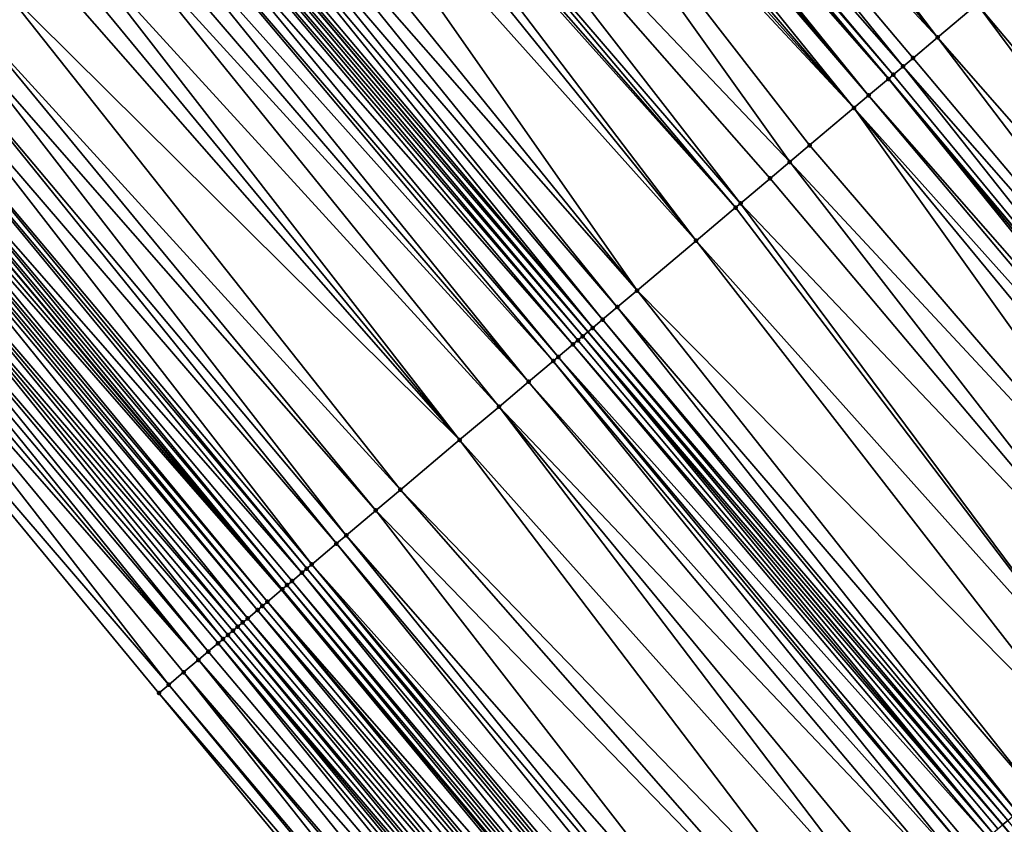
# Model space of a CAD drawing. Header units: feet. Extents: x 2004186 to 2014793, y 836912 to 864902.
# Tile 546 of 974: x 2008764 to 2008795, y 850318 to 850343. Entities that reach past the tile are written whole.
import ezdxf

# ---------------------------------------------------------------- set-up
doc = ezdxf.new("R2010")
doc.units = ezdxf.units.FT
doc.header["$LTSCALE"] = 100
doc.header["$MEASUREMENT"] = 0
for name, color, linetype, lineweight in [('EP_Travel Lane', 5, 'Continuous', 40), ('GPL_Skip Line', 2, 'Continuous', 40), ('Road Shots', 4, 'Continuous', 200), ('Road X-Section', 30, 'Continuous', 13)]:
    doc.layers.add(name, color=color, linetype=linetype, lineweight=lineweight)
doc.layers.add('I-77 SB_MM21-27-Surface-Border', color=7, linetype='Continuous')
doc.layers.add('I-77 SB_MM21-27-Surface-TIN', color=7, linetype='Continuous')

msp = doc.modelspace()

# ---------------------------------------------------------------- linework, layer by layer
at = {"layer": 'EP_Travel Lane'}
msp.add_polyline3d([(2008862.363224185, 850217.8516560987, 427.0196080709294), (2008849.472338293, 850233.1428059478, 427.0969426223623), (2008836.581444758, 850248.4339648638, 427.170907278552), (2008823.690550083, 850263.7251251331, 427.2443688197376), (2008810.799650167, 850279.0162916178, 427.3154949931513), (2008797.919893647, 850294.3144015, 427.3790888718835), (2008785.057188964, 850309.6291461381, 427.4825164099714), (2008772.194444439, 850324.9439382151, 427.5704676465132), (2008759.331702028, 850340.258727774, 427.6592656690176), (2008746.468897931, 850355.5735907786, 427.7239434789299), (2008733.606133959, 850370.8884060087, 427.8043453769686), (2008720.743381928, 850386.2032070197, 427.8893296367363), (2008707.880621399, 850401.5180181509, 427.971008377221), (2008694.971103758, 850416.874587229, 428.0746920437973), (2008682.092979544, 850432.1766065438, 428.1384815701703), (2008669.214816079, 850447.4786724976, 428.1840685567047), (2008656.336709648, 850462.7806706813, 428.2562449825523), (2008643.458636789, 850478.0826289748, 428.3439341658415)], dxfattribs=at)
at = {"layer": 'GPL_Skip Line'}
for points in [[(2008894.092958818, 850218.4216067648, 427.3520091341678), (2008881.210969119, 850233.7202311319, 427.4329074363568), (2008868.328993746, 850249.0188384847, 427.5201267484), (2008855.446945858, 850264.3175319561, 427.5753522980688), (2008842.564943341, 850279.6161715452, 427.650595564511), (2008829.682933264, 850294.9148201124, 427.7225033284), (2008816.800461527, 850310.2131006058, 427.7898002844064), (2008803.917205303, 850325.5106064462, 427.8799851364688), (2008791.033978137, 850340.8080777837, 427.9814844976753), (2008778.150705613, 850356.1056029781, 428.0653225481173), (2008765.26733627, 850371.403243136, 428.1114611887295), (2008752.383995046, 850386.7008499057, 428.1685486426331), (2008739.500729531, 850401.998366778, 428.2551158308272), (2008726.61750691, 850417.2958327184, 428.3583851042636), (2008713.751811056, 850432.6082563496, 428.4147457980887), (2008700.907477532, 850447.9386255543, 428.4696726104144), (2008688.063002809, 850463.2691632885, 428.4587566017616), (2008675.218813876, 850478.599359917, 428.581107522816), (2008662.374626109, 850493.9295551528, 428.7040024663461), (2008649.477437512, 850509.2154379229, 428.7683137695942)], [(2008884.746997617, 850210.5527077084, 427.1922301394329), (2008871.865013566, 850225.8513253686, 427.2756201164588), (2008858.982996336, 850241.1499824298, 427.3443724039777), (2008846.1010041, 850256.4486098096, 427.4241514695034), (2008833.218992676, 850271.7472599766, 427.4954650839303), (2008820.336972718, 850287.0459202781, 427.5630010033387), (2008807.457330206, 850302.3452958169, 427.6372511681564), (2008794.580256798, 850317.6481504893, 427.7002073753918), (2008781.703266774, 850332.9509060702, 427.7956782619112), (2008768.826242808, 850348.2537019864, 427.8779375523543), (2008755.949187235, 850363.5565354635, 427.9478528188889), (2008743.072134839, 850378.8593651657, 428.0190428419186), (2008730.195086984, 850394.1621894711, 428.0919648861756), (2008717.318081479, 850409.4649634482, 428.1813897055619), (2008704.415388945, 850424.7866354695, 428.2383140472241), (2008691.525485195, 850440.0788954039, 428.2768933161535), (2008678.635753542, 850455.3709511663, 428.3954658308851), (2008665.745958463, 850470.6630821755, 428.4845987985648), (2008652.856112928, 850485.9552730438, 428.5502360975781), (2008640.007718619, 850501.2255854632, 428.6398049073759)]]:
    msp.add_polyline3d(points, dxfattribs=at)
at = {"layer": 'I-77 SB_MM21-27-Surface-Border', "color": 3, "linetype": 'ByBlock', "lineweight": -2}
msp.add_polyline3d([(2008860.250463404, 850216.0732142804, 426.8938683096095), (2008846.603442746, 850230.7278451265, 426.9334760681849), (2008833.415430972, 850245.7688835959, 426.9935820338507), (2008820.53342268, 850261.0675300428, 427.0662775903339), (2008806.886417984, 850275.7221419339, 427.112896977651), (2008794.005401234, 850291.0186943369, 427.1870976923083), (2008781.122187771, 850306.3161494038, 427.2938680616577), (2008768.39193088, 850321.7424620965, 427.3929189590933), (2008755.661624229, 850337.1688338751, 427.4726201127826), (2008743.237318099, 850352.8528171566, 427.5706782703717), (2008730.506998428, 850368.2792043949, 427.6453235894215), (2008717.470678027, 850383.4479803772, 427.7013689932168), (2008705.046395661, 850399.1319354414, 427.8086921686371), (2008692.594840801, 850414.8841876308, 427.9556056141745), (2008679.750568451, 850430.2144838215, 428.0389994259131), (2008667.366158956, 850445.9301709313, 428.0991958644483), (2008654.981907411, 850461.6456695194, 428.2331142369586), (2008642.597565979, 850477.3612753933, 428.3250081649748)], dxfattribs=at)
at = {"layer": 'I-77 SB_MM21-27-Surface-TIN', "color": 128, "linetype": 'ByBlock', "lineweight": -2}
for points in [[(2008780.445226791, 850358.0382624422, 428.0155906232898), (2008779.833350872, 850357.5228908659, 428.0274486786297), (2008792.563653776, 850342.096523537, 427.9463285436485)], [(2008780.445226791, 850358.0382624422, 428.0155906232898), (2008792.563653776, 850342.096523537, 427.9463285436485), (2008793.787406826, 850343.1272652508, 427.9230862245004)], [(2008779.833350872, 850357.5228908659, 428.0274486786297), (2008778.915553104, 850356.7498143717, 428.0515089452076), (2008792.563653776, 850342.096523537, 427.9463285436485)], [(2008778.915553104, 850356.7498143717, 428.0515089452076), (2008778.303684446, 850356.2344341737, 428.0661943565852), (2008791.492891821, 850341.1945984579, 427.9752176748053)], [(2008778.915553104, 850356.7498143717, 428.0515089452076), (2008791.798824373, 850341.4522906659, 427.9671838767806), (2008792.563653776, 850342.096523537, 427.9463285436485)], [(2008778.915553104, 850356.7498143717, 428.0515089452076), (2008791.492891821, 850341.1945984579, 427.9752176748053), (2008791.798824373, 850341.4522906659, 427.9671838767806)], [(2008777.997726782, 850355.976771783, 428.0644507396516), (2008791.033978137, 850340.8080777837, 427.9814844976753), (2008778.150705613, 850356.1056029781, 428.0653225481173)], [(2008778.303684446, 850356.2344341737, 428.0661943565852), (2008778.150705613, 850356.1056029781, 428.0653225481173), (2008791.18694676, 850340.9369211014, 427.9783812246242)], [(2008791.18694676, 850340.9369211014, 427.9783812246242), (2008778.150705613, 850356.1056029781, 428.0653225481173), (2008791.033978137, 850340.8080777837, 427.9814844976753)], [(2008778.303684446, 850356.2344341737, 428.0661943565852), (2008791.18694676, 850340.9369211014, 427.9783812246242), (2008791.492891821, 850341.1945984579, 427.9752176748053)], [(2008777.84475411, 850355.8479332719, 428.0659779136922), (2008777.691790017, 850355.7190845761, 428.0708450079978), (2008790.422073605, 850340.2927401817, 427.9822003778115)], [(2008777.997726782, 850355.976771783, 428.0644507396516), (2008777.84475411, 850355.8479332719, 428.0659779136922), (2008791.033978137, 850340.8080777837, 427.9814844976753)], [(2008777.84475411, 850355.8479332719, 428.0659779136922), (2008790.422073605, 850340.2927401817, 427.9822003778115), (2008791.033978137, 850340.8080777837, 427.9814844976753)], [(2008777.385830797, 850355.4614240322, 428.0684957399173), (2008776.926870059, 850355.0749592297, 428.056441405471), (2008789.963130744, 850339.9062541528, 427.9771060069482)], [(2008777.538814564, 850355.5902493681, 428.0712889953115), (2008777.385830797, 850355.4614240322, 428.0684957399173), (2008790.422073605, 850340.2927401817, 427.9822003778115)], [(2008777.385830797, 850355.4614240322, 428.0684957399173), (2008789.963130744, 850339.9062541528, 427.9771060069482), (2008790.422073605, 850340.2927401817, 427.9822003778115)], [(2008777.691790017, 850355.7190845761, 428.0708450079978), (2008777.538814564, 850355.5902493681, 428.0712889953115), (2008790.422073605, 850340.2927401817, 427.9822003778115)], [(2008776.926870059, 850355.0749592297, 428.056441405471), (2008776.620891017, 850354.8173222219, 428.0463740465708), (2008789.963130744, 850339.9062541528, 427.9771060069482)], [(2008776.314918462, 850354.5596775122, 428.0388323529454), (2008774.173113, 850352.7561616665, 427.9869841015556), (2008787.974324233, 850338.2315456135, 427.9339600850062)], [(2008776.620891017, 850354.8173222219, 428.0463740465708), (2008776.314918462, 850354.5596775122, 428.0388323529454), (2008789.963130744, 850339.9062541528, 427.9771060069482)], [(2008776.314918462, 850354.5596775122, 428.0388323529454), (2008788.586261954, 850338.7468438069, 427.9461673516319), (2008789.963130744, 850339.9062541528, 427.9771060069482)], [(2008776.314918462, 850354.5596775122, 428.0388323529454), (2008787.974324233, 850338.2315456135, 427.9339600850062), (2008788.586261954, 850338.7468438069, 427.9461673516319)], [(2008774.173113, 850352.7561616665, 427.9869841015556), (2008773.408187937, 850352.1120423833, 427.9705922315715), (2008786.444473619, 850336.9433076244, 427.9009845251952)], [(2008774.173113, 850352.7561616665, 427.9869841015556), (2008787.362380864, 850337.7162541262, 427.9195537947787), (2008787.974324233, 850338.2315456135, 427.9339600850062)], [(2008774.173113, 850352.7561616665, 427.9869841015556), (2008786.444473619, 850336.9433076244, 427.9009845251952), (2008787.362380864, 850337.7162541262, 427.9195537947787)], [(2008773.408187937, 850352.1120423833, 427.9705922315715), (2008773.102213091, 850351.8544003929, 427.9621588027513), (2008786.291484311, 850336.8144888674, 427.8960335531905)], [(2008773.408187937, 850352.1120423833, 427.9705922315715), (2008786.291484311, 850336.8144888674, 427.8960335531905), (2008786.444473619, 850336.9433076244, 427.9009845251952)], [(2008773.102213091, 850351.8544003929, 427.9621588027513), (2008772.949229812, 850351.7255744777, 427.9595554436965), (2008786.291484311, 850336.8144888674, 427.8960335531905)], [(2008772.949229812, 850351.7255744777, 427.9595554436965), (2008772.490266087, 850351.3391132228, 427.9463378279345), (2008785.067601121, 850335.7839016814, 427.8686019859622)], [(2008772.949229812, 850351.7255744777, 427.9595554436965), (2008785.067601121, 850335.7839016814, 427.8686019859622), (2008786.291484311, 850336.8144888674, 427.8960335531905)], [(2008772.490266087, 850351.3391132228, 427.9463378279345), (2008771.725337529, 850350.6949980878, 427.9285855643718), (2008785.067601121, 850335.7839016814, 427.8686019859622)], [(2008771.725337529, 850350.6949980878, 427.9285855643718), (2008770.654450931, 850349.7932210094, 427.9089431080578), (2008783.231789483, 850334.2380052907, 427.8325740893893)], [(2008771.725337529, 850350.6949980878, 427.9285855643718), (2008783.231789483, 850334.2380052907, 427.8325740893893), (2008785.067601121, 850335.7839016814, 427.8686019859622)], [(2008770.654450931, 850349.7932210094, 427.9089431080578), (2008770.042529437, 850349.2779035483, 427.9030553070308), (2008783.231789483, 850334.2380052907, 427.8325740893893)], [(2008770.042529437, 850349.2779035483, 427.9030553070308), (2008769.583587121, 850348.8914168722, 427.8981739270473), (2008782.619866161, 850333.722690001, 427.825973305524)], [(2008770.042529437, 850349.2779035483, 427.9030553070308), (2008782.619866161, 850333.722690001, 427.825973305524), (2008783.231789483, 850334.2380052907, 427.8325740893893)], [(2008769.583587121, 850348.8914168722, 427.8981739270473), (2008769.277620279, 850348.6337653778, 427.892857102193), (2008782.160910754, 850333.3362188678, 427.8159941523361)], [(2008769.583587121, 850348.8914168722, 427.8981739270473), (2008782.160910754, 850333.3362188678, 427.8159941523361), (2008782.619866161, 850333.722690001, 427.825973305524)], [(2008769.277620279, 850348.6337653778, 427.892857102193), (2008768.971637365, 850348.3761329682, 427.8812819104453), (2008781.854918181, 850333.078597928, 427.8006572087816)], [(2008769.277620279, 850348.6337653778, 427.892857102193), (2008781.854918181, 850333.078597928, 427.8006572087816), (2008782.160910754, 850333.3362188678, 427.8159941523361)], [(2008768.665666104, 850348.1184867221, 427.8742439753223), (2008781.703266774, 850332.9509060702, 427.7956782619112), (2008768.826242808, 850348.2537019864, 427.8779375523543)], [(2008768.971637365, 850348.3761329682, 427.8812819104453), (2008768.826242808, 850348.2537019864, 427.8779375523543), (2008781.854918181, 850333.078597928, 427.8006572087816)], [(2008781.854918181, 850333.078597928, 427.8006572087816), (2008768.826242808, 850348.2537019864, 427.8779375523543), (2008781.703266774, 850332.9509060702, 427.7956782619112)], [(2008768.359714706, 850347.8608168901, 427.8749405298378), (2008768.053760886, 850347.6031499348, 427.8746937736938), (2008781.242994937, 850332.563282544, 427.7940872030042)], [(2008768.512696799, 850347.9896442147, 427.8770816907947), (2008768.359714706, 850347.8608168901, 427.8749405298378), (2008781.395960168, 850332.6921298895, 427.7896632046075)], [(2008768.359714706, 850347.8608168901, 427.8749405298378), (2008781.242994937, 850332.563282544, 427.7940872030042), (2008781.395960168, 850332.6921298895, 427.7896632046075)], [(2008768.665666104, 850348.1184867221, 427.8742439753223), (2008768.512696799, 850347.9896442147, 427.8770816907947), (2008781.548939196, 850332.8209608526, 427.7906114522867)], [(2008768.512696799, 850347.9896442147, 427.8770816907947), (2008781.395960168, 850332.6921298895, 427.7896632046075), (2008781.548939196, 850332.8209608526, 427.7906114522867)], [(2008768.665666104, 850348.1184867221, 427.8742439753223), (2008781.548939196, 850332.8209608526, 427.7906114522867), (2008781.703266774, 850332.9509060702, 427.7956782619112)], [(2008768.053760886, 850347.6031499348, 427.8746937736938), (2008767.747787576, 850347.3455061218, 427.8668580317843), (2008780.78405107, 850332.1767977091, 427.7886012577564)], [(2008768.053760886, 850347.6031499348, 427.8746937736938), (2008780.78405107, 850332.1767977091, 427.7886012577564), (2008781.242994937, 850332.563282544, 427.7940872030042)], [(2008767.747787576, 850347.3455061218, 427.8668580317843), (2008767.288825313, 850346.9590431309, 427.8542096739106), (2008780.631062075, 850332.047978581, 427.78377203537)], [(2008767.747787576, 850347.3455061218, 427.8668580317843), (2008780.631062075, 850332.047978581, 427.78377203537), (2008780.78405107, 850332.1767977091, 427.7886012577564)], [(2008767.288825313, 850346.9590431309, 427.8542096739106), (2008766.829857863, 850346.5725862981, 427.8395417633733), (2008779.866136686, 850331.403859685, 427.7672519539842)], [(2008767.288825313, 850346.9590431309, 427.8542096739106), (2008779.866136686, 850331.403859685, 427.7672519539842), (2008780.631062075, 850332.047978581, 427.78377203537)], [(2008766.829857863, 850346.5725862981, 427.8395417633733), (2008766.370901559, 850346.1861162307, 427.8292140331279), (2008779.866136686, 850331.403859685, 427.7672519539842)], [(2008766.370901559, 850346.1861162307, 427.8292140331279), (2008765.452971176, 850345.413197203, 427.8016366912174), (2008778.948215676, 850330.6309295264, 427.7433232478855)], [(2008766.370901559, 850346.1861162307, 427.8292140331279), (2008778.948215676, 850330.6309295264, 427.7433232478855), (2008779.866136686, 850331.403859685, 427.7672519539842)], [(2008765.452971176, 850345.413197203, 427.8016366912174), (2008764.994014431, 850345.02672766, 427.7911368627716), (2008777.724317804, 850329.600359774, 427.7101747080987)], [(2008765.452971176, 850345.413197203, 427.8016366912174), (2008777.724317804, 850329.600359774, 427.7101747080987), (2008778.948215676, 850330.6309295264, 427.7433232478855)], [(2008764.994014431, 850345.02672766, 427.7911368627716), (2008764.535048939, 850344.6402685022, 427.7772314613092), (2008777.724317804, 850329.600359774, 427.7101747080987)], [(2008795.776033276, 850344.8021875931, 427.8961202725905), (2008793.787406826, 850343.1272652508, 427.9230862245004), (2008806.670630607, 850327.8297979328, 427.8202701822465)], [(2008764.535048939, 850344.6402685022, 427.7772314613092), (2008763.464155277, 850343.7384998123, 427.7548382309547), (2008777.724317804, 850329.600359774, 427.7101747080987)], [(2008763.464155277, 850343.7384998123, 427.7548382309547), (2008762.393255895, 850342.836737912, 427.7302183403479), (2008775.888498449, 850328.0544725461, 427.6711421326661)], [(2008763.464155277, 850343.7384998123, 427.7548382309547), (2008775.888498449, 850328.0544725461, 427.6711421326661), (2008777.724317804, 850329.600359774, 427.7101747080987)], [(2008793.787406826, 850343.1272652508, 427.9230862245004), (2008792.563653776, 850342.096523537, 427.9463285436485), (2008805.752817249, 850327.0567399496, 427.838258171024)], [(2008793.787406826, 850343.1272652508, 427.9230862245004), (2008805.752817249, 850327.0567399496, 427.838258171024), (2008806.670630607, 850327.8297979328, 427.8202701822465)], [(2008762.393255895, 850342.836737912, 427.7302183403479), (2008761.934292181, 850342.4502766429, 427.7170053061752), (2008775.12356256, 850327.4103661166, 427.6505338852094)], [(2008762.393255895, 850342.836737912, 427.7302183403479), (2008775.12356256, 850327.4103661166, 427.6505338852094), (2008775.888498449, 850328.0544725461, 427.6711421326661)], [(2008761.934292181, 850342.4502766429, 427.7170053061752), (2008761.322339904, 850341.934995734, 427.699131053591), (2008774.205631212, 850326.6374482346, 427.6225793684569)], [(2008761.934292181, 850342.4502766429, 427.7170053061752), (2008774.205631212, 850326.6374482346, 427.6225793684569), (2008775.12356256, 850327.4103661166, 427.6505338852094)], [(2008792.563653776, 850342.096523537, 427.9463285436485), (2008791.798824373, 850341.4522906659, 427.9671838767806), (2008804.682043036, 850326.1548294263, 427.8623736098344)], [(2008792.563653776, 850342.096523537, 427.9463285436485), (2008804.682043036, 850326.1548294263, 427.8623736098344), (2008805.752817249, 850327.0567399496, 427.838258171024)], [(2008761.322339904, 850341.934995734, 427.699131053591), (2008760.863389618, 850341.5485185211, 427.6911464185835), (2008773.899659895, 850326.3798020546, 427.6155193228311)], [(2008761.322339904, 850341.934995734, 427.699131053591), (2008773.899659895, 850326.3798020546, 427.6155193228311), (2008774.205631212, 850326.6374482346, 427.6225793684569)], [(2008760.863389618, 850341.5485185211, 427.6911464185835), (2008760.251471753, 850341.0331967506, 427.6866718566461), (2008773.134755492, 850325.735658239, 427.6071710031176)], [(2008760.863389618, 850341.5485185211, 427.6911464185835), (2008773.134755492, 850325.735658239, 427.6071710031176), (2008773.899659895, 850326.3798020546, 427.6155193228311)], [(2008791.798824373, 850341.4522906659, 427.9671838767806), (2008791.492891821, 850341.1945984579, 427.9752176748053), (2008804.682043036, 850326.1548294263, 427.8623736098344)], [(2008791.492891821, 850341.1945984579, 427.9752176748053), (2008791.18694676, 850340.9369211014, 427.9783812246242), (2008803.917205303, 850325.5106064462, 427.8799851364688)], [(2008791.492891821, 850341.1945984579, 427.9752176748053), (2008803.917205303, 850325.5106064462, 427.8799851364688), (2008804.682043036, 850326.1548294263, 427.8623736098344)], [(2008760.098488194, 850340.9043711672, 427.6839597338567), (2008759.63954754, 850340.5178825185, 427.6797252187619), (2008772.828774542, 850325.4780234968, 427.5963602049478)], [(2008760.251471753, 850341.0331967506, 427.6866718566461), (2008760.098488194, 850340.9043711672, 427.6839597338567), (2008772.981769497, 850325.6068355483, 427.6035100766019)], [(2008760.098488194, 850340.9043711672, 427.6839597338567), (2008772.828774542, 850325.4780234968, 427.5963602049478), (2008772.981769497, 850325.6068355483, 427.6035100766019)], [(2008760.251471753, 850341.0331967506, 427.6866718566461), (2008772.981769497, 850325.6068355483, 427.6035100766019), (2008773.134755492, 850325.735658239, 427.6071710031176)], [(2008790.422073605, 850340.2927401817, 427.9822003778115), (2008803.611249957, 850325.2529413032, 427.8791433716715), (2008791.033978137, 850340.8080777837, 427.9814844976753)], [(2008791.18694676, 850340.9369211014, 427.9783812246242), (2008791.033978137, 850340.8080777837, 427.9814844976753), (2008803.917205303, 850325.5106064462, 427.8799851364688)], [(2008803.764231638, 850325.381769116, 427.8811247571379), (2008803.917205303, 850325.5106064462, 427.8799851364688), (2008791.033978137, 850340.8080777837, 427.9814844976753)], [(2008803.764231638, 850325.381769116, 427.8811247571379), (2008791.033978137, 850340.8080777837, 427.9814844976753), (2008803.611249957, 850325.2529413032, 427.8791433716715)], [(2008759.63954754, 850340.5178825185, 427.6797252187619), (2008759.486549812, 850340.3890737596, 427.6714958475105), (2008772.369795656, 850325.0915802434, 427.5772385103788)], [(2008759.63954754, 850340.5178825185, 427.6797252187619), (2008772.522795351, 850325.2203866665, 427.5862341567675), (2008772.828774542, 850325.4780234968, 427.5963602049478)], [(2008759.63954754, 850340.5178825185, 427.6797252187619), (2008772.369795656, 850325.0915802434, 427.5772385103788), (2008772.522795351, 850325.2203866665, 427.5862341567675)], [(2008759.180534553, 850340.1314797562, 427.6473261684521), (2008772.194444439, 850324.9439382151, 427.5704676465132), (2008759.331702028, 850340.258727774, 427.6592656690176)], [(2008759.486549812, 850340.3890737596, 427.6714958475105), (2008759.331702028, 850340.258727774, 427.6592656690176), (2008772.216801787, 850324.9627669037, 427.5705111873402)], [(2008772.216801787, 850324.9627669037, 427.5705111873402), (2008759.331702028, 850340.258727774, 427.6592656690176), (2008772.194444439, 850324.9439382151, 427.5704676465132)], [(2008759.486549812, 850340.3890737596, 427.6714958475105), (2008772.216801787, 850324.9627669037, 427.5705111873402), (2008772.369795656, 850325.0915802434, 427.5772385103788)], [(2008790.422073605, 850340.2927401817, 427.9822003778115), (2008789.963130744, 850339.9062541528, 427.9771060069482), (2008803.305295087, 850324.995275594, 427.878487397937)], [(2008790.422073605, 850340.2927401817, 427.9822003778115), (2008803.305295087, 850324.995275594, 427.878487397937), (2008803.611249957, 850325.2529413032, 427.8791433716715)], [(2008758.874570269, 850339.8738252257, 427.643004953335), (2008758.721581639, 850339.7450056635, 427.6383183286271), (2008771.60488622, 850324.4474424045, 427.5669303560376)], [(2008759.02754876, 850340.0026568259, 427.6437439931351), (2008758.874570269, 850339.8738252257, 427.643004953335), (2008771.757869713, 850324.5762680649, 427.5696174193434)], [(2008758.874570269, 850339.8738252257, 427.643004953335), (2008771.60488622, 850324.4474424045, 427.5669303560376), (2008771.757869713, 850324.5762680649, 427.5696174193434)], [(2008759.180534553, 850340.1314797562, 427.6473261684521), (2008759.02754876, 850340.0026568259, 427.6437439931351), (2008772.194444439, 850324.9439382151, 427.5704676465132)], [(2008759.02754876, 850340.0026568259, 427.6437439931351), (2008771.757869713, 850324.5762680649, 427.5696174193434), (2008772.194444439, 850324.9439382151, 427.5704676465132)], [(2008789.963130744, 850339.9062541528, 427.9771060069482), (2008788.586261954, 850338.7468438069, 427.9461673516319), (2008801.622475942, 850323.5781941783, 427.8486497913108)], [(2008789.963130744, 850339.9062541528, 427.9771060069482), (2008802.693370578, 850324.479961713, 427.8714242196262), (2008803.305295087, 850324.995275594, 427.878487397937)], [(2008789.963130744, 850339.9062541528, 427.9771060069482), (2008801.622475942, 850323.5781941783, 427.8486497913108), (2008802.693370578, 850324.479961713, 427.8714242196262)], [(2008758.56858448, 850339.61619623, 427.6303101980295), (2008758.109573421, 850339.2297911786, 427.5986618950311), (2008771.145848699, 850324.0610687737, 427.524977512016)], [(2008758.721581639, 850339.7450056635, 427.6383183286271), (2008758.56858448, 850339.61619623, 427.6303101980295), (2008771.451876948, 850324.3186473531, 427.5542056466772)], [(2008758.56858448, 850339.61619623, 427.6303101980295), (2008771.145848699, 850324.0610687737, 427.524977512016), (2008771.451876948, 850324.3186473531, 427.5542056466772)], [(2008758.721581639, 850339.7450056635, 427.6383183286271), (2008771.451876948, 850324.3186473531, 427.5542056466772), (2008771.60488622, 850324.4474424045, 427.5669303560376)], [(2008757.803575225, 850338.9721769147, 427.5811361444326), (2008757.34462024, 850338.5857052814, 427.5713218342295), (2008770.380895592, 850323.4169827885, 427.4976650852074)], [(2008758.109573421, 850339.2297911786, 427.5986618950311), (2008757.803575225, 850338.9721769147, 427.5811361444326), (2008770.839842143, 850323.8034644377, 427.5041956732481)], [(2008757.803575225, 850338.9721769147, 427.5811361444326), (2008770.68685008, 850323.6746489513, 427.4981722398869), (2008770.839842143, 850323.8034644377, 427.5041956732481)], [(2008757.803575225, 850338.9721769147, 427.5811361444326), (2008770.533869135, 850323.5458202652, 427.4964773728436), (2008770.68685008, 850323.6746489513, 427.4981722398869)], [(2008757.803575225, 850338.9721769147, 427.5811361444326), (2008770.380895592, 850323.4169827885, 427.4976650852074), (2008770.533869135, 850323.5458202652, 427.4964773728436)], [(2008758.109573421, 850339.2297911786, 427.5986618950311), (2008770.992841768, 850323.9322709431, 427.5131643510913), (2008771.145848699, 850324.0610687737, 427.524977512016)], [(2008758.109573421, 850339.2297911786, 427.5986618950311), (2008770.839842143, 850323.8034644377, 427.5041956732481), (2008770.992841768, 850323.9322709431, 427.5131643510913)], [(2008788.586261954, 850338.7468438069, 427.9461673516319), (2008787.974324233, 850338.2315456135, 427.9339600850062), (2008801.622475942, 850323.5781941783, 427.8486497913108)], [(2008757.34462024, 850338.5857052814, 427.5713218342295), (2008757.038626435, 850338.3280858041, 427.5555057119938), (2008769.921914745, 850323.0305418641, 427.477779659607)], [(2008757.34462024, 850338.5857052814, 427.5713218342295), (2008770.22791551, 850323.2881530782, 427.4963060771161), (2008770.380895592, 850323.4169827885, 427.4976650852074)], [(2008757.34462024, 850338.5857052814, 427.5713218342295), (2008769.921914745, 850323.0305418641, 427.477779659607), (2008770.22791551, 850323.2881530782, 427.4963060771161)], [(2008756.732620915, 850338.0704802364, 427.535128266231), (2008756.426625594, 850337.8128625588, 427.518722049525), (2008769.615928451, 850322.7729134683, 427.4648877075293)], [(2008757.038626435, 850338.3280858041, 427.5555057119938), (2008756.732620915, 850338.0704802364, 427.535128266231), (2008769.615928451, 850322.7729134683, 427.4648877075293)], [(2008757.038626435, 850338.3280858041, 427.5555057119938), (2008769.615928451, 850322.7729134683, 427.4648877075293), (2008769.921914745, 850323.0305418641, 427.477779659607)], [(2008787.974324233, 850338.2315456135, 427.9339600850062), (2008787.362380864, 850337.7162541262, 427.9195537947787), (2008800.245617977, 850322.4187709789, 427.8219254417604)], [(2008787.974324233, 850338.2315456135, 427.9339600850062), (2008800.245617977, 850322.4187709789, 427.8219254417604), (2008801.622475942, 850323.5781941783, 427.8486497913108)], [(2008756.426625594, 850337.8128625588, 427.518722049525), (2008755.661624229, 850337.1688338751, 427.4726201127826), (2008768.697934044, 850322.0000704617, 427.4123795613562)], [(2008756.426625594, 850337.8128625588, 427.518722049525), (2008769.156925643, 850322.3864986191, 427.4364515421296), (2008769.615928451, 850322.7729134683, 427.4648877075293)], [(2008756.426625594, 850337.8128625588, 427.518722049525), (2008768.697934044, 850322.0000704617, 427.4123795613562), (2008769.156925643, 850322.3864986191, 427.4364515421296)], [(2008787.362380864, 850337.7162541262, 427.9195537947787), (2008786.444473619, 850336.9433076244, 427.9009845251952), (2008800.245617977, 850322.4187709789, 427.8219254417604)], [(2008755.661624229, 850337.1688338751, 427.4726201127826), (2008768.39193088, 850321.7424620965, 427.3929189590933), (2008768.697934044, 850322.0000704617, 427.4123795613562)], [(2008786.444473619, 850336.9433076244, 427.9009845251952), (2008786.291484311, 850336.8144888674, 427.8960335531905), (2008798.409794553, 850320.8728885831, 427.7813073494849)], [(2008786.444473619, 850336.9433076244, 427.9009845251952), (2008798.409794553, 850320.8728885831, 427.7813073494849), (2008800.245617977, 850322.4187709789, 427.8219254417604)], [(2008786.291484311, 850336.8144888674, 427.8960335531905), (2008785.067601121, 850335.7839016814, 427.8686019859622), (2008798.409794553, 850320.8728885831, 427.7813073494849)], [(2008785.067601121, 850335.7839016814, 427.8686019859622), (2008783.231789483, 850334.2380052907, 427.8325740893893), (2008797.338906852, 850319.9711128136, 427.7612333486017)], [(2008785.067601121, 850335.7839016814, 427.8686019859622), (2008797.338906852, 850319.9711128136, 427.7612333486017), (2008798.409794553, 850320.8728885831, 427.7813073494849)], [(2008783.231789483, 850334.2380052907, 427.8325740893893), (2008782.619866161, 850333.722690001, 427.825973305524), (2008795.656106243, 850318.5540093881, 427.7386134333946)], [(2008783.231789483, 850334.2380052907, 427.8325740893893), (2008795.656106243, 850318.5540093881, 427.7386134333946), (2008797.338906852, 850319.9711128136, 427.7612333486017)], [(2008782.619866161, 850333.722690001, 427.825973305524), (2008782.160910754, 850333.3362188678, 427.8159941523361), (2008795.044161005, 850318.0387201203, 427.7234790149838)], [(2008782.619866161, 850333.722690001, 427.825973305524), (2008795.044161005, 850318.0387201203, 427.7234790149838), (2008795.656106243, 850318.5540093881, 427.7386134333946)], [(2008782.160910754, 850333.3362188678, 427.8159941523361), (2008781.854918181, 850333.078597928, 427.8006572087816), (2008794.891167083, 850317.9099068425, 427.7167312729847)], [(2008782.160910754, 850333.3362188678, 427.8159941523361), (2008794.891167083, 850317.9099068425, 427.7167312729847), (2008795.044161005, 850318.0387201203, 427.7234790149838)], [(2008781.548939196, 850332.8209608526, 427.7906114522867), (2008794.580256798, 850317.6481504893, 427.7002073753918), (2008781.703266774, 850332.9509060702, 427.7956782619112)], [(2008781.854918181, 850333.078597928, 427.8006572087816), (2008781.703266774, 850332.9509060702, 427.7956782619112), (2008794.738166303, 850317.781101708, 427.7073130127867)], [(2008794.738166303, 850317.781101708, 427.7073130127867), (2008781.703266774, 850332.9509060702, 427.7956782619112), (2008794.580256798, 850317.6481504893, 427.7002073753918)], [(2008781.854918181, 850333.078597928, 427.8006572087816), (2008794.738166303, 850317.781101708, 427.7073130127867), (2008794.891167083, 850317.9099068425, 427.7167312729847)], [(2008781.242994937, 850332.563282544, 427.7940872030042), (2008780.78405107, 850332.1767977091, 427.7886012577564), (2008794.12622454, 850317.2658083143, 427.6935315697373)], [(2008781.395960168, 850332.6921298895, 427.7896632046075), (2008781.242994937, 850332.563282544, 427.7940872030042), (2008794.279190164, 850317.3946551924, 427.6892608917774)], [(2008781.242994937, 850332.563282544, 427.7940872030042), (2008794.12622454, 850317.2658083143, 427.6935315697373), (2008794.279190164, 850317.3946551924, 427.6892608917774)], [(2008781.548939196, 850332.8209608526, 427.7906114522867), (2008781.395960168, 850332.6921298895, 427.7896632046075), (2008794.279190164, 850317.3946551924, 427.6892608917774)], [(2008781.548939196, 850332.8209608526, 427.7906114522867), (2008794.432177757, 850317.5234759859, 427.6935440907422), (2008794.580256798, 850317.6481504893, 427.7002073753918)], [(2008781.548939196, 850332.8209608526, 427.7906114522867), (2008794.279190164, 850317.3946551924, 427.6892608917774), (2008794.432177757, 850317.5234759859, 427.6935440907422)], [(2008780.631062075, 850332.047978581, 427.78377203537), (2008779.866136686, 850331.403859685, 427.7672519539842), (2008793.208360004, 850316.4928110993, 427.6915920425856)], [(2008780.78405107, 850332.1767977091, 427.7886012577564), (2008780.631062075, 850332.047978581, 427.78377203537), (2008793.514328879, 850316.7504601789, 427.6977013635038)], [(2008780.631062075, 850332.047978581, 427.78377203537), (2008793.208360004, 850316.4928110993, 427.6915920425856), (2008793.514328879, 850316.7504601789, 427.6977013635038)], [(2008780.78405107, 850332.1767977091, 427.7886012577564), (2008793.667309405, 850316.8792893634, 427.6992329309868), (2008794.12622454, 850317.2658083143, 427.6935315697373)], [(2008780.78405107, 850332.1767977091, 427.7886012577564), (2008793.514328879, 850316.7504601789, 427.6977013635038), (2008793.667309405, 850316.8792893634, 427.6992329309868)], [(2008779.866136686, 850331.403859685, 427.7672519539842), (2008778.948215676, 850330.6309295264, 427.7433232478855), (2008792.749400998, 850316.106344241, 427.6802109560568)], [(2008779.866136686, 850331.403859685, 427.7672519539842), (2008792.749400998, 850316.106344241, 427.6802109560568), (2008793.208360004, 850316.4928110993, 427.6915920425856)], [(2008778.948215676, 850330.6309295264, 427.7433232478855), (2008777.724317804, 850329.600359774, 427.7101747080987), (2008791.066544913, 850314.6893066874, 427.635989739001)], [(2008778.948215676, 850330.6309295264, 427.7433232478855), (2008791.678500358, 850315.2045838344, 427.6550989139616), (2008792.749400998, 850316.106344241, 427.6802109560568)], [(2008778.948215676, 850330.6309295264, 427.7433232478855), (2008791.066544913, 850314.6893066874, 427.635989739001), (2008791.678500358, 850315.2045838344, 427.6550989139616)], [(2008777.724317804, 850329.600359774, 427.7101747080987), (2008775.888498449, 850328.0544725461, 427.6711421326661), (2008789.842657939, 850313.6587239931, 427.6070845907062)], [(2008777.724317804, 850329.600359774, 427.7101747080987), (2008789.842657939, 850313.6587239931, 427.6070845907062), (2008791.066544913, 850314.6893066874, 427.635989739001)], [(2008775.888498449, 850328.0544725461, 427.6711421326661), (2008775.12356256, 850327.4103661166, 427.6505338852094), (2008789.07773669, 850313.0146001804, 427.592176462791)], [(2008775.888498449, 850328.0544725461, 427.6711421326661), (2008789.07773669, 850313.0146001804, 427.592176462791), (2008789.842657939, 850313.6587239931, 427.6070845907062)], [(2008775.12356256, 850327.4103661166, 427.6505338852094), (2008774.205631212, 850326.6374482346, 427.6225793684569), (2008787.394875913, 850311.5975681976, 427.5461284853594)], [(2008775.12356256, 850327.4103661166, 427.6505338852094), (2008787.394875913, 850311.5975681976, 427.5461284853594), (2008789.07773669, 850313.0146001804, 427.592176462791)], [(2008774.205631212, 850326.6374482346, 427.6225793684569), (2008773.899659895, 850326.3798020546, 427.6155193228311), (2008786.782926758, 850311.082283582, 427.5294685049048)], [(2008774.205631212, 850326.6374482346, 427.6225793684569), (2008786.782926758, 850311.082283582, 427.5294685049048), (2008787.394875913, 850311.5975681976, 427.5461284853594)], [(2008773.899659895, 850326.3798020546, 427.6155193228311), (2008773.134755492, 850325.735658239, 427.6071710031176), (2008786.476963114, 850310.8246282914, 427.5253959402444)], [(2008773.899659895, 850326.3798020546, 427.6155193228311), (2008786.476963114, 850310.8246282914, 427.5253959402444), (2008786.782926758, 850311.082283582, 427.5294685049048)], [(2008772.981769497, 850325.6068355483, 427.6035100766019), (2008772.828774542, 850325.4780234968, 427.5963602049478), (2008785.712037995, 850310.1805090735, 427.5089810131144)], [(2008773.134755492, 850325.735658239, 427.6071710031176), (2008772.981769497, 850325.6068355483, 427.6035100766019), (2008785.865036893, 850310.3093164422, 427.5176664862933)], [(2008772.981769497, 850325.6068355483, 427.6035100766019), (2008785.712037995, 850310.1805090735, 427.5089810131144), (2008785.865036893, 850310.3093164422, 427.5176664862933)], [(2008773.134755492, 850325.735658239, 427.6071710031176), (2008786.018029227, 850310.4381316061, 427.5237958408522), (2008786.476963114, 850310.8246282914, 427.5253959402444)], [(2008773.134755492, 850325.735658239, 427.6071710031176), (2008785.865036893, 850310.3093164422, 427.5176664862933), (2008786.018029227, 850310.4381316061, 427.5237958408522)], [(2008772.522795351, 850325.2203866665, 427.5862341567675), (2008772.369795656, 850325.0915802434, 427.5772385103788), (2008785.253070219, 850309.7940526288, 427.4941849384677)], [(2008772.828774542, 850325.4780234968, 427.5963602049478), (2008772.522795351, 850325.2203866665, 427.5862341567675), (2008785.406064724, 850309.9228652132, 427.5011600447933)], [(2008772.522795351, 850325.2203866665, 427.5862341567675), (2008785.253070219, 850309.7940526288, 427.4941849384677), (2008785.406064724, 850309.9228652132, 427.5011600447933)], [(2008772.828774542, 850325.4780234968, 427.5963602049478), (2008785.406064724, 850309.9228652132, 427.5011600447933), (2008785.712037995, 850310.1805090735, 427.5089810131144)], [(2008771.757869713, 850324.5762680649, 427.5696174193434), (2008784.947077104, 850309.5364323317, 427.4786370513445), (2008772.194444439, 850324.9439382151, 427.5704676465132)], [(2008772.216801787, 850324.9627669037, 427.5705111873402), (2008772.194444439, 850324.9439382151, 427.5704676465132), (2008785.100067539, 850309.6652497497, 427.4840270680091)], [(2008784.947077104, 850309.5364323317, 427.4786370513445), (2008785.057188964, 850309.6291461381, 427.4825164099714), (2008772.194444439, 850324.9439382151, 427.5704676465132)], [(2008785.100067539, 850309.6652497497, 427.4840270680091), (2008772.194444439, 850324.9439382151, 427.5704676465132), (2008785.057188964, 850309.6291461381, 427.4825164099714)], [(2008772.369795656, 850325.0915802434, 427.5772385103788), (2008772.216801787, 850324.9627669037, 427.5705111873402), (2008785.100067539, 850309.6652497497, 427.4840270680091)], [(2008772.369795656, 850325.0915802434, 427.5772385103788), (2008785.100067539, 850309.6652497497, 427.4840270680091), (2008785.253070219, 850309.7940526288, 427.4941849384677)], [(2008771.451876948, 850324.3186473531, 427.5542056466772), (2008771.145848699, 850324.0610687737, 427.524977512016), (2008784.182116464, 850308.8923552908, 427.4483910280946)], [(2008771.60488622, 850324.4474424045, 427.5669303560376), (2008771.451876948, 850324.3186473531, 427.5542056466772), (2008784.488129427, 850309.1499520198, 427.4716675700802)], [(2008771.451876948, 850324.3186473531, 427.5542056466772), (2008784.182116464, 850308.8923552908, 427.4483910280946), (2008784.488129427, 850309.1499520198, 427.4716675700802)], [(2008771.757869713, 850324.5762680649, 427.5696174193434), (2008771.60488622, 850324.4474424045, 427.5669303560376), (2008784.488129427, 850309.1499520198, 427.4716675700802)], [(2008771.757869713, 850324.5762680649, 427.5696174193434), (2008784.641120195, 850309.2787690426, 427.4771872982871), (2008784.947077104, 850309.5364323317, 427.4786370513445)], [(2008771.757869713, 850324.5762680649, 427.5696174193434), (2008784.488129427, 850309.1499520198, 427.4716675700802), (2008784.641120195, 850309.2787690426, 427.4771872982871)], [(2008771.145848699, 850324.0610687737, 427.524977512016), (2008770.992841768, 850323.9322709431, 427.5131643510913), (2008783.876107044, 850308.634754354, 427.4264943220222)], [(2008771.145848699, 850324.0610687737, 427.524977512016), (2008783.876107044, 850308.634754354, 427.4264943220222), (2008784.182116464, 850308.8923552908, 427.4483910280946)], [(2008770.68685008, 850323.6746489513, 427.4981722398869), (2008770.533869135, 850323.5458202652, 427.4964773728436), (2008783.417135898, 850308.2483019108, 427.4103860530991)], [(2008770.839842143, 850323.8034644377, 427.5041956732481), (2008770.68685008, 850323.6746489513, 427.4981722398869), (2008783.570119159, 850308.3771278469, 427.4129828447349)], [(2008770.68685008, 850323.6746489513, 427.4981722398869), (2008783.417135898, 850308.2483019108, 427.4103860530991), (2008783.570119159, 850308.3771278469, 427.4129828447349)], [(2008770.992841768, 850323.9322709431, 427.5131643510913), (2008770.839842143, 850323.8034644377, 427.5041956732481), (2008783.876107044, 850308.634754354, 427.4264943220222)], [(2008770.839842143, 850323.8034644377, 427.5041956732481), (2008783.570119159, 850308.3771278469, 427.4129828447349), (2008783.876107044, 850308.634754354, 427.4264943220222)], [(2008770.380895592, 850323.4169827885, 427.4976650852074), (2008770.22791551, 850323.2881530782, 427.4963060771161), (2008783.111175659, 850307.9906425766, 427.4076395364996)], [(2008770.533869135, 850323.5458202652, 427.4964773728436), (2008770.380895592, 850323.4169827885, 427.4976650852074), (2008783.417135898, 850308.2483019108, 427.4103860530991)], [(2008770.380895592, 850323.4169827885, 427.4976650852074), (2008783.264158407, 850308.1194691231, 427.4100360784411), (2008783.417135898, 850308.2483019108, 427.4103860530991)], [(2008770.380895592, 850323.4169827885, 427.4976650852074), (2008783.111175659, 850307.9906425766, 427.4076395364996), (2008783.264158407, 850308.1194691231, 427.4100360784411)], [(2008770.22791551, 850323.2881530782, 427.4963060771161), (2008769.921914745, 850323.0305418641, 427.477779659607), (2008782.805186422, 850307.7330176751, 427.3936015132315)], [(2008770.22791551, 850323.2881530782, 427.4963060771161), (2008782.805186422, 850307.7330176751, 427.3936015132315), (2008783.111175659, 850307.9906425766, 427.4076395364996)], [(2008769.615928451, 850322.7729134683, 427.4648877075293), (2008769.156925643, 850322.3864986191, 427.4364515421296), (2008782.193187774, 850307.2177918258, 427.3576703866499)], [(2008769.921914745, 850323.0305418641, 427.477779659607), (2008769.615928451, 850322.7729134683, 427.4648877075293), (2008782.805186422, 850307.7330176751, 427.3936015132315)], [(2008769.615928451, 850322.7729134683, 427.4648877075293), (2008782.193187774, 850307.2177918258, 427.3576703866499), (2008782.805186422, 850307.7330176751, 427.3936015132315)], [(2008769.156925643, 850322.3864986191, 427.4364515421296), (2008768.697934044, 850322.0000704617, 427.4123795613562), (2008781.581199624, 850306.7025535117, 427.3258268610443)], [(2008769.156925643, 850322.3864986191, 427.4364515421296), (2008782.040197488, 850307.0889742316, 427.352338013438), (2008782.193187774, 850307.2177918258, 427.3576703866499)], [(2008769.156925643, 850322.3864986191, 427.4364515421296), (2008781.581199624, 850306.7025535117, 427.3258268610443), (2008782.040197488, 850307.0889742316, 427.352338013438)], [(2008768.697934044, 850322.0000704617, 427.4123795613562), (2008768.39193088, 850321.7424620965, 427.3929189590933), (2008781.428193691, 850306.5737544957, 427.3144021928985)], [(2008768.697934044, 850322.0000704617, 427.4123795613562), (2008781.428193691, 850306.5737544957, 427.3144021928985), (2008781.581199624, 850306.7025535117, 427.3258268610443)], [(2008768.39193088, 850321.7424620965, 427.3929189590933), (2008781.122187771, 850306.3161494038, 427.2938680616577), (2008781.428193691, 850306.5737544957, 427.3144021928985)], [(2008794.738166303, 850317.781101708, 427.7073130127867), (2008794.580256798, 850317.6481504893, 427.7002073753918), (2008807.62148042, 850302.4835271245, 427.6396967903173)]]:
    msp.add_3dface(points, dxfattribs=at)
at = {"layer": 'Road Shots', "lineweight": 100}
for p in [(2008792.563653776, 850342.096523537, 427.9463285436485), (2008791.798824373, 850341.4522906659, 427.9671838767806), (2008791.492891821, 850341.1945984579, 427.9752176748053), (2008791.033978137, 850340.8080777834, 427.9814844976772), (2008791.18694676, 850340.9369211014, 427.9783812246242), (2008790.422073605, 850340.2927401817, 427.9822003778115), (2008789.963130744, 850339.9062541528, 427.9771060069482), (2008788.586261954, 850338.7468438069, 427.9461673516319), (2008787.974324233, 850338.2315456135, 427.9339600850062), (2008787.362380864, 850337.7162541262, 427.9195537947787), (2008786.444473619, 850336.9433076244, 427.9009845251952), (2008786.291484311, 850336.8144888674, 427.8960335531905), (2008785.067601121, 850335.7839016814, 427.8686019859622), (2008783.231789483, 850334.2380052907, 427.8325740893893), (2008782.619866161, 850333.722690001, 427.825973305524), (2008782.160910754, 850333.3362188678, 427.8159941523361), (2008781.854918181, 850333.078597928, 427.8006572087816), (2008781.242994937, 850332.563282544, 427.7940872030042), (2008781.395960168, 850332.6921298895, 427.7896632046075), (2008781.548939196, 850332.8209608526, 427.7906114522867), (2008780.631062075, 850332.047978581, 427.78377203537), (2008780.78405107, 850332.1767977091, 427.7886012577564), (2008779.866136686, 850331.403859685, 427.7672519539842), (2008778.948215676, 850330.6309295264, 427.7433232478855), (2008777.724317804, 850329.600359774, 427.7101747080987), (2008775.888498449, 850328.0544725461, 427.6711421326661), (2008775.12356256, 850327.4103661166, 427.6505338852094), (2008774.205631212, 850326.6374482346, 427.6225793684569), (2008773.899659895, 850326.3798020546, 427.6155193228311), (2008772.981769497, 850325.6068355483, 427.6035100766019), (2008773.134755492, 850325.735658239, 427.6071710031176), (2008772.522795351, 850325.2203866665, 427.5862341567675), (2008772.828774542, 850325.4780234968, 427.5963602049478), (2008772.216801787, 850324.9627669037, 427.5705111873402), (2008772.369795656, 850325.0915802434, 427.5772385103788), (2008771.451876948, 850324.3186473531, 427.5542056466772), (2008771.60488622, 850324.4474424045, 427.5669303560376), (2008771.757869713, 850324.5762680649, 427.5696174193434), (2008771.145848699, 850324.0610687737, 427.524977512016), (2008770.68685008, 850323.6746489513, 427.4981722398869), (2008770.839842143, 850323.8034644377, 427.5041956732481), (2008770.992841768, 850323.9322709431, 427.5131643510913), (2008770.380895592, 850323.4169827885, 427.4976650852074), (2008770.533869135, 850323.5458202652, 427.4964773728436), (2008770.22791551, 850323.2881530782, 427.4963060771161), (2008769.615928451, 850322.7729134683, 427.4648877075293), (2008769.921914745, 850323.0305418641, 427.477779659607), (2008769.156925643, 850322.3864986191, 427.4364515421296), (2008768.697934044, 850322.0000704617, 427.4123795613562), (2008768.39193088, 850321.7424620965, 427.3929189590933)]:
    msp.add_point(p, dxfattribs=at)
at = {"layer": 'Road X-Section', "extrusion": (-0.6441641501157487, 0.7648768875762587, 0.003986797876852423), "elevation": -643563.4322253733, "flags": 128}
msp.add_lwpolyline([(-2084224.062013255, 2993.253733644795), (-2084225.062013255, 2993.299835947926), (-2084225.462013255, 2993.316242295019), (-2084225.862013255, 2993.336619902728), (-2084226.262013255, 2993.35243615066), (-2084226.862013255, 2993.362250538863), (-2084227.262013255, 2993.379776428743), (-2084227.862013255, 2993.411424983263), (-2084228.062013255, 2993.419433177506), (-2084228.262013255, 2993.424119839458), (-2084228.462013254, 2993.424858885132), (-2084228.662013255, 2993.428441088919), (-2084229.062013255, 2993.452610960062), (-2084229.262013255, 2993.460840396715), (-2084229.862013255, 2993.465074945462), (-2084230.062013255, 2993.467787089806), (-2084230.862013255, 2993.472261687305), (-2084231.462013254, 2993.480246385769), (-2084232.262013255, 2993.498120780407), (-2084232.862013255, 2993.511333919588), (-2084234.262013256, 2993.535954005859), (-2084235.662013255, 2993.558347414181), (-2084236.262013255, 2993.572252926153), (-2084236.862013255, 2993.582752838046), (-2084238.062013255, 2993.610330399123), (-2084238.662013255, 2993.620658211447), (-2084239.262013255, 2993.635326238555), (-2084239.862013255, 2993.64797469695), (-2084240.262013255, 2993.655810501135), (-2084240.662013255, 2993.656057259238), (-2084240.862013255, 2993.658198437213), (-2084241.062013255, 2993.655360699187), (-2084241.462013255, 2993.662398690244), (-2084241.862013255, 2993.673973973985), (-2084242.262013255, 2993.679290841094), (-2084242.862013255, 2993.68417225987), (-2084243.662013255, 2993.690060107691), (-2084245.062013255, 2993.709702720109), (-2084246.062013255, 2993.727455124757), (-2084246.662013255, 2993.740672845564), (-2084246.862013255, 2993.743276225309), (-2084247.262013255, 2993.751709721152), (-2084248.262013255, 2993.768101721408), (-2084251.062013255, 2993.819950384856), (-2084251.462013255, 2993.827492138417), (-2084251.862013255, 2993.837559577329), (-2084252.462013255, 2993.849614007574), (-2084252.662013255, 2993.852407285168), (-2084252.862013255, 2993.851963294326), (-2084253.062013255, 2993.847096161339), (-2084253.262013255, 2993.845568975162), (-2084253.662013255, 2993.847312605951), (-2084254.462013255, 2993.832627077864), (-2084255.662013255, 2993.808566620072), (-2084256.462013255, 2993.796708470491), (-2084258.262013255, 2993.776748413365), (-2084258.862013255, 2993.77006848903), (-2084259.062013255, 2993.766081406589), (-2084259.462013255, 2993.763014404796), (-2084260.262013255, 2993.754418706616), (-2084261.862013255, 2993.74160701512), (-2084263.662013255, 2993.730187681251), (-2084263.862013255, 2993.726027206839), (-2084264.262013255, 2993.714620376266), (-2084264.662013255, 2993.709564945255), (-2084264.862013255, 2993.705114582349), (-2084265.262013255, 2993.690217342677), (-2084265.462013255, 2993.690019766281), (-2084265.662013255, 2993.687332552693), (-2084265.862013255, 2993.681934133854), (-2084266.062013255, 2993.671056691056), (-2084266.262013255, 2993.657308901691), (-2084266.662013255, 2993.636329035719), (-2084267.262013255, 2993.609303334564), (-2084267.662013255, 2993.606781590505), (-2084268.862013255, 2993.554179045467), (-2084269.662013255, 2993.526255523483), (-2084270.662013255, 2993.484534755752), (-2084271.262013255, 2993.455619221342), (-2084273.462013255, 2993.369547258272), (-2084273.662013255, 2993.361098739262)], dxfattribs=at)
at = {"layer": 'Road X-Section', "extrusion": (-0.6441641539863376, 0.7648768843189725, 0.003986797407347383), "elevation": -643583.4427705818, "flags": 128}
msp.add_lwpolyline([(-2084223.858757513, 2993.253508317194), (-2084224.258757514, 2993.272969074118), (-2084224.858757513, 2993.2970412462), (-2084225.458757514, 2993.325477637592), (-2084225.858757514, 2993.338369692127), (-2084226.258757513, 2993.356896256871), (-2084226.458757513, 2993.358255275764), (-2084226.658757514, 2993.357067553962), (-2084226.858757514, 2993.358762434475), (-2084227.058757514, 2993.364785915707), (-2084227.258757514, 2993.373754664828), (-2084227.458757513, 2993.385567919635), (-2084227.858757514, 2993.414796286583), (-2084228.058757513, 2993.427521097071), (-2084228.258757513, 2993.430208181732), (-2084228.858757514, 2993.431101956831), (-2084229.058757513, 2993.437829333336), (-2084229.258757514, 2993.446825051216), (-2084229.658757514, 2993.456951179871), (-2084229.858757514, 2993.464101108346), (-2084230.058757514, 2993.467762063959), (-2084231.058757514, 2993.476110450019), (-2084231.458757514, 2993.483170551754), (-2084232.658757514, 2993.511125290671), (-2084233.658757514, 2993.53173370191), (-2084236.058757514, 2993.570766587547), (-2084237.658757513, 2993.603915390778), (-2084238.858757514, 2993.627844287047), (-2084239.858757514, 2993.644364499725), (-2084240.058757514, 2993.649193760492), (-2084240.658757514, 2993.654679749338), (-2084240.858757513, 2993.650255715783), (-2084241.058757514, 2993.651203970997), (-2084241.458757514, 2993.66124980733), (-2084241.858757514, 2993.676586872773), (-2084242.458757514, 2993.686566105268), (-2084243.258757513, 2993.693166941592), (-2084245.658757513, 2993.729195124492), (-2084247.258757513, 2993.75662690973), (-2084247.458757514, 2993.761577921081), (-2084248.658757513, 2993.780147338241), (-2084249.458757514, 2993.794553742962), (-2084250.258757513, 2993.806761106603), (-2084252.058757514, 2993.8377000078), (-2084252.658757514, 2993.84279441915), (-2084253.458757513, 2993.842078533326), (-2084253.658757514, 2993.83897523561), (-2084254.058757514, 2993.83581166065), (-2084254.458757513, 2993.827777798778), (-2084255.458757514, 2993.8069222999), (-2084257.058757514, 2993.783679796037), (-2084259.658757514, 2993.756713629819), (-2084261.258757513, 2993.737679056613), (-2084263.458757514, 2993.708228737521), (-2084264.658757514, 2993.684446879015), (-2084264.858757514, 2993.678971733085), (-2084265.058757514, 2993.667653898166), (-2084265.258757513, 2993.661258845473), (-2084265.458757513, 2993.666002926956), (-2084265.858757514, 2993.659582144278), (-2084266.258757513, 2993.639617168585), (-2084266.858757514, 2993.615427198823), (-2084267.258757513, 2993.600386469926), (-2084267.458757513, 2993.599674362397), (-2084267.658757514, 2993.596041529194), (-2084268.258757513, 2993.573142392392), (-2084269.058757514, 2993.548389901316), (-2084269.458757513, 2993.535899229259), (-2084270.858757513, 2993.478629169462), (-2084272.058757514, 2993.433592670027), (-2084272.858757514, 2993.404480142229), (-2084273.258757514, 2993.385864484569), (-2084273.658757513, 2993.371909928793)], dxfattribs=at)
at = {"layer": 'Road X-Section', "extrusion": (-0.6441641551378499, 0.7648768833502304, 0.00398679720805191), "elevation": -643603.4459075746, "flags": 128}
msp.add_lwpolyline([(-2084223.65778897, 2993.234077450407), (-2084224.057788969, 2993.254611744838), (-2084224.25778897, 2993.266036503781), (-2084224.85778897, 2993.292547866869), (-2084225.057788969, 2993.297880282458), (-2084225.85778897, 2993.333811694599), (-2084226.25778897, 2993.347849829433), (-2084226.45778897, 2993.35024639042), (-2084226.65778897, 2993.350596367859), (-2084226.857788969, 2993.353193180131), (-2084227.25778897, 2993.366704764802), (-2084227.65778897, 2993.388601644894), (-2084228.057788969, 2993.411878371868), (-2084228.25778897, 2993.417398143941), (-2084228.65778897, 2993.41884790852), (-2084228.85778897, 2993.424237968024), (-2084229.05778897, 2993.43439591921), (-2084229.25778897, 2993.441371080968), (-2084229.65778897, 2993.449192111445), (-2084229.857788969, 2993.457877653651), (-2084230.05778897, 2993.464007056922), (-2084230.65778897, 2993.465607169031), (-2084231.057788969, 2993.469679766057), (-2084231.857788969, 2993.486339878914), (-2084234.057788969, 2993.532388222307), (-2084235.05778897, 2993.547296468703), (-2084236.65778897, 2993.576201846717), (-2084237.457788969, 2993.595311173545), (-2084238.85778897, 2993.620423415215), (-2084239.45778897, 2993.631804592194), (-2084239.85778897, 2993.637913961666), (-2084240.05778897, 2993.639445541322), (-2084240.65778897, 2993.63374413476), (-2084240.85778897, 2993.62947342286), (-2084241.057788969, 2993.633756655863), (-2084241.457788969, 2993.647525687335), (-2084241.65778897, 2993.656944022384), (-2084241.85778897, 2993.66369181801), (-2084242.65778897, 2993.6788263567), (-2084244.85778897, 2993.701446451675), (-2084246.25778897, 2993.721520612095), (-2084248.65778897, 2993.762139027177), (-2084250.45778897, 2993.788863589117), (-2084251.857788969, 2993.811638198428), (-2084252.65778897, 2993.818701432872), (-2084253.05778897, 2993.81935741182), (-2084253.25778897, 2993.821338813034), (-2084253.45778897, 2993.820199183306), (-2084254.45778897, 2993.802587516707), (-2084255.857788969, 2993.778471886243), (-2084257.057788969, 2993.760483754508), (-2084260.25778897, 2993.727034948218), (-2084262.65778897, 2993.697738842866), (-2084264.05778897, 2993.673400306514), (-2084264.25778897, 2993.668015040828), (-2084264.65778897, 2993.663268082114), (-2084264.85778897, 2993.658431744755), (-2084265.05778897, 2993.65122371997), (-2084265.25778897, 2993.647248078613), (-2084265.45778897, 2993.651008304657), (-2084265.65778897, 2993.650737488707), (-2084265.85778897, 2993.646691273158), (-2084266.257788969, 2993.616785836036), (-2084267.25778897, 2993.576096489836), (-2084267.65778897, 2993.575166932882), (-2084269.057788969, 2993.52248387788), (-2084270.257788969, 2993.478787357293), (-2084271.65778897, 2993.420078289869), (-2084272.657788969, 2993.382394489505), (-2084273.65778897, 2993.341736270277)], dxfattribs=at)
at = {"layer": 'Road X-Section', "extrusion": (-0.6441641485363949, 0.7648768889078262, 0.003986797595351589), "elevation": -643623.427920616, "flags": 128}
msp.add_lwpolyline([(-2084223.663343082, 2993.207220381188), (-2084224.263343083, 2993.233779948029), (-2084225.063343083, 2993.26390603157), (-2084225.663343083, 2993.279102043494), (-2084225.863343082, 2993.283493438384), (-2084226.263343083, 2993.299775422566), (-2084226.463343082, 2993.305744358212), (-2084226.863343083, 2993.31307733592), (-2084227.063343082, 2993.318933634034), (-2084227.263343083, 2993.32695301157), (-2084227.663343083, 2993.348870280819), (-2084228.063343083, 2993.370956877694), (-2084228.263343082, 2993.379431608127), (-2084228.663343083, 2993.393046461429), (-2084229.063343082, 2993.414107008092), (-2084229.263343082, 2993.422057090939), (-2084229.463343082, 2993.427370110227), (-2084230.063343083, 2993.4505808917), (-2084230.263343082, 2993.454659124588), (-2084230.863343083, 2993.459465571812), (-2084232.063343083, 2993.479318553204), (-2084232.463343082, 2993.485087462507), (-2084233.463343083, 2993.503850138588), (-2084234.063343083, 2993.517865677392), (-2084234.863343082, 2993.53019540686), (-2084235.463343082, 2993.53839930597), (-2084236.863343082, 2993.565115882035), (-2084237.863343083, 2993.591726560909), (-2084239.863343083, 2993.631680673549), (-2084240.263343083, 2993.642450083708), (-2084240.863343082, 2993.65044346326), (-2084241.063343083, 2993.655264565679), (-2084241.463343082, 2993.659823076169), (-2084241.663343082, 2993.6642852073), (-2084241.863343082, 2993.67159388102), (-2084242.463343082, 2993.682394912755), (-2084243.463343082, 2993.690951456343), (-2084246.063343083, 2993.721072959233), (-2084247.863343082, 2993.749258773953), (-2084251.463343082, 2993.798886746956), (-2084251.863343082, 2993.806006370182), (-2084252.663343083, 2993.814211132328), (-2084253.063343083, 2993.809988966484), (-2084253.263343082, 2993.812227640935), (-2084253.463343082, 2993.809927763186), (-2084253.863343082, 2993.799991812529), (-2084254.663343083, 2993.786068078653), (-2084255.863343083, 2993.763562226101), (-2084258.063343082, 2993.734855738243), (-2084258.863343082, 2993.72475572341), (-2084261.263343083, 2993.699036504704), (-2084263.063343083, 2993.672917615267), (-2084264.263343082, 2993.649024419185), (-2084264.463343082, 2993.646922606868), (-2084264.863343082, 2993.637307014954), (-2084265.063343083, 2993.626415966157), (-2084265.263343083, 2993.618911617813), (-2084265.463343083, 2993.620292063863), (-2084265.663343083, 2993.618357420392), (-2084265.863343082, 2993.613618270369), (-2084266.263343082, 2993.593276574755), (-2084266.863343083, 2993.568613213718), (-2084267.063343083, 2993.561947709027), (-2084267.463343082, 2993.555187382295), (-2084268.063343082, 2993.536798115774), (-2084268.863343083, 2993.50422928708), (-2084269.863343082, 2993.467405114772), (-2084270.463343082, 2993.441518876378), (-2084271.263343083, 2993.404160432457), (-2084271.663343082, 2993.390725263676), (-2084272.263343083, 2993.366439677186), (-2084272.663343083, 2993.35098000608), (-2084273.663343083, 2993.30788029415)], dxfattribs=at)

doc.saveas('drawing.dxf')
